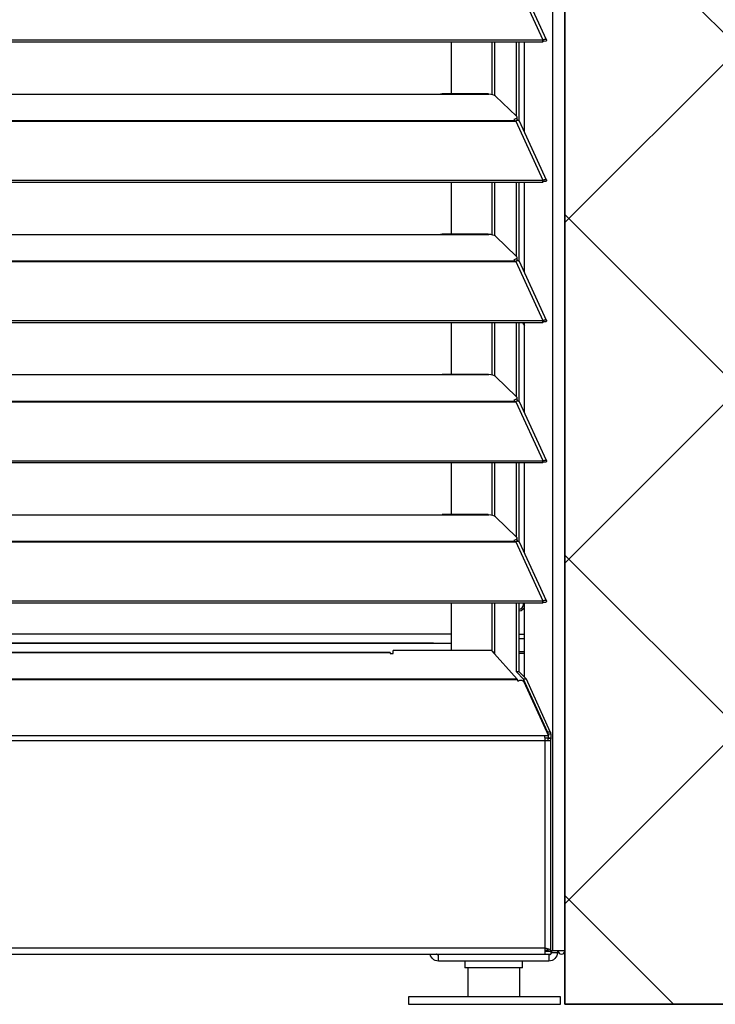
# Model space of a CAD drawing. Header units: millimetres. Extents: x 0 to 39025, y -31299 to 8400.
# Tile 362 of 373: x 16392 to 16622, y 6012 to 6337. Entities that reach past the tile are written whole.
import ezdxf

# ---------------------------------------------------------------- set-up
doc = ezdxf.new("R2010")
doc.units = ezdxf.units.MM
doc.layers.add('ODMIKI funkcionalni', color=253, linetype='Continuous')
doc.layers.add('ODMIKI varnostni', color=252, linetype='Continuous')

# ---------------------------------------------------------------- blocks, each defined once
blk = doc.blocks.new('*U55')
at = {"lineweight": 25}
for p, q in [((1118.1, 11.97), (1118.1, 2.5)), ((1135.1, 11.97), (1135.1, 2.5))]:
    blk.add_line(p, q, dxfattribs=at)
blk.add_lwpolyline([(1098.58, 0), (1148.6, 0), (1148.6, 2.5), (1098.58, 2.5)], close=True, dxfattribs=at)
for points in [[(1146.1, 17.6), (1146.1, 17.6), (1146.1, 1243.27), (1146.1, 1243.27)], [(1150, 17.6), (1150, 17.6), (1150, 1242.58), (1150, 1242.58)], [(1133.89, 337.34), (1133.89, 337.34), (1142.81, 317.92), (1142.81, 317.92)], [(1143.96, 317.94), (1143.96, 317.94), (1135.06, 337.33), (1135.06, 337.33)], [(184.7, 317.91), (184.7, 317.91), (1142.79, 317.91), (1142.79, 317.91)], [(184.7, 317.26), (184.7, 317.26), (1142.79, 317.26), (1142.79, 317.26)], [(1112.69, 300.12), (1112.69, 300.12), (1112.69, 317.26), (1112.69, 317.26)], [(1126.04, 317.26), (1126.04, 317.26), (1126.04, 299.88), (1126.04, 299.88)], [(1126.98, 299.54), (1126.98, 299.54), (1126.98, 317.26), (1126.98, 317.26)], [(1134.08, 292.81), (1134.08, 292.81), (1134.08, 317.26), (1134.08, 317.26)], [(1135.03, 291.09), (1135.03, 291.09), (1135.03, 317.26), (1135.03, 317.26)], [(1136.71, 287.49), (1136.71, 287.49), (1136.71, 317.26), (1136.71, 317.26)], [(1142.81, 317.92), (1142.81, 317.92), (1142.79, 317.91), (1142.79, 317.91)], [(1142.79, 317.26), (1142.79, 317.26), (1142.79, 317.91), (1142.79, 317.91)], [(1142.81, 317.26), (1142.81, 317.26), (1142.79, 317.26), (1142.79, 317.26)], [(1142.81, 317.26), (1142.81, 317.26), (1142.81, 317.92), (1142.81, 317.92)], [(1143.19, 317.57), (1143.19, 317.57), (1143.13, 317.55), (1143.13, 317.55)], [(1143.13, 317.55), (1143.13, 317.55), (1143.89, 317.54), (1143.89, 317.54)], [(840, 300.04), (840, 300.04), (1108, 300.04), (1108, 300.04)], [(1108, 300.04), (1108, 300.04), (1125, 300.04), (1125, 300.04)], [(1124.76, 300.12), (1124.76, 300.12), (1109.66, 300.12), (1109.66, 300.12)], [(1127.16, 299.41), (1127.16, 299.41), (1134.16, 292.73), (1134.16, 292.73)], [(1134.3, 291.68), (1134.3, 291.68), (1134.3, 292.44), (1134.3, 292.44)], [(184.7, 291.32), (184.7, 291.32), (1133.33, 291.32), (1133.33, 291.32)], [(184.7, 291.1), (184.7, 291.1), (1133.33, 291.1), (1133.33, 291.1)], [(1133.33, 291.76), (1133.33, 291.76), (1133.33, 291.32), (1133.33, 291.32)], [(1133.33, 291.1), (1133.33, 291.1), (1133.89, 291.1), (1133.89, 291.1)], [(1133.81, 291.1), (1133.81, 291.1), (1133.77, 291.15), (1133.77, 291.15)], [(1133.89, 291.11), (1133.89, 291.11), (1133.89, 291.1), (1133.89, 291.1)], [(1133.89, 291.1), (1133.89, 291.1), (1133.89, 291.11), (1133.89, 291.11)], [(1133.89, 291.1), (1133.89, 291.1), (1142.81, 271.68), (1142.81, 271.68)], [(1134.39, 291.28), (1134.39, 291.28), (1134.22, 291.45), (1134.22, 291.45)], [(1143.96, 271.7), (1143.96, 271.7), (1135.06, 291.09), (1135.06, 291.09)], [(184.7, 271.68), (184.7, 271.68), (1142.79, 271.68), (1142.79, 271.68)], [(184.7, 271.02), (184.7, 271.02), (1142.79, 271.02), (1142.79, 271.02)], [(1112.69, 253.88), (1112.69, 253.88), (1112.69, 271.02), (1112.69, 271.02)], [(1126.04, 271.02), (1126.04, 271.02), (1126.04, 253.65), (1126.04, 253.65)], [(1126.98, 253.3), (1126.98, 253.3), (1126.98, 271.02), (1126.98, 271.02)], [(1134.08, 246.57), (1134.08, 246.57), (1134.08, 271.02), (1134.08, 271.02)], [(1135.03, 244.85), (1135.03, 244.85), (1135.03, 271.02), (1135.03, 271.02)], [(1136.71, 241.25), (1136.71, 241.25), (1136.71, 271.02), (1136.71, 271.02)], [(1142.79, 271.02), (1142.79, 271.02), (1142.79, 271.68), (1142.79, 271.68)], [(1142.81, 271.68), (1142.81, 271.68), (1142.79, 271.68), (1142.79, 271.68)], [(1142.81, 271.03), (1142.81, 271.03), (1142.79, 271.02), (1142.79, 271.02)], [(1142.81, 271.03), (1142.81, 271.03), (1142.81, 271.68), (1142.81, 271.68)], [(1143.19, 271.33), (1143.19, 271.33), (1143.13, 271.31), (1143.13, 271.31)], [(1143.13, 271.31), (1143.13, 271.31), (1143.89, 271.31), (1143.89, 271.31)], [(840, 253.8), (840, 253.8), (1108, 253.8), (1108, 253.8)], [(1108, 253.8), (1108, 253.8), (1125, 253.8), (1125, 253.8)], [(1124.76, 253.88), (1124.76, 253.88), (1109.66, 253.88), (1109.66, 253.88)], [(1127.16, 253.18), (1127.16, 253.18), (1134.16, 246.5), (1134.16, 246.5)], [(184.7, 245.09), (184.7, 245.09), (1133.33, 245.09), (1133.33, 245.09)], [(184.7, 244.87), (184.7, 244.87), (1133.33, 244.87), (1133.33, 244.87)], [(1133.33, 245.53), (1133.33, 245.53), (1133.33, 245.09), (1133.33, 245.09)], [(1133.33, 244.87), (1133.33, 244.87), (1133.89, 244.87), (1133.89, 244.87)], [(1133.81, 244.87), (1133.81, 244.87), (1133.77, 244.92), (1133.77, 244.92)], [(1133.89, 244.87), (1133.89, 244.87), (1142.81, 225.44), (1142.81, 225.44)], [(1133.89, 244.87), (1133.89, 244.87), (1133.89, 244.87), (1133.89, 244.87)], [(1133.89, 244.87), (1133.89, 244.87), (1133.89, 244.87), (1133.89, 244.87)], [(1134.39, 245.04), (1134.39, 245.04), (1134.22, 245.22), (1134.22, 245.22)], [(1134.3, 245.45), (1134.3, 245.45), (1134.3, 246.21), (1134.3, 246.21)], [(1143.96, 225.46), (1143.96, 225.46), (1135.06, 244.86), (1135.06, 244.86)], [(184.7, 225.44), (184.7, 225.44), (1142.79, 225.44), (1142.79, 225.44)], [(184.7, 224.79), (184.7, 224.79), (1142.79, 224.79), (1142.79, 224.79)], [(1112.69, 207.64), (1112.69, 207.64), (1112.69, 224.79), (1112.69, 224.79)], [(1126.04, 224.79), (1126.04, 224.79), (1126.04, 207.41), (1126.04, 207.41)], [(1126.98, 207.06), (1126.98, 207.06), (1126.98, 224.79), (1126.98, 224.79)], [(1134.08, 200.34), (1134.08, 200.34), (1134.08, 224.79), (1134.08, 224.79)], [(1135.03, 198.61), (1135.03, 198.61), (1135.03, 224.79), (1135.03, 224.79)], [(1136.71, 195.02), (1136.71, 195.02), (1136.71, 224.79), (1136.71, 224.79)], [(1142.79, 224.79), (1142.79, 224.79), (1142.79, 225.44), (1142.79, 225.44)], [(1142.81, 225.44), (1142.81, 225.44), (1142.79, 225.44), (1142.79, 225.44)], [(1142.81, 224.79), (1142.81, 224.79), (1142.79, 224.79), (1142.79, 224.79)], [(1142.81, 224.79), (1142.81, 224.79), (1142.81, 225.44), (1142.81, 225.44)], [(1143.19, 225.1), (1143.19, 225.1), (1143.13, 225.07), (1143.13, 225.07)], [(1143.13, 225.07), (1143.13, 225.07), (1143.89, 225.07), (1143.89, 225.07)], [(840, 207.56), (840, 207.56), (1108, 207.56), (1108, 207.56)], [(1108, 207.56), (1108, 207.56), (1125, 207.56), (1125, 207.56)], [(1124.76, 207.64), (1124.76, 207.64), (1109.66, 207.64), (1109.66, 207.64)], [(1127.16, 206.95), (1127.16, 206.95), (1134.16, 200.26), (1134.16, 200.26)], [(184.7, 198.86), (184.7, 198.86), (1133.33, 198.86), (1133.33, 198.86)], [(184.7, 198.64), (184.7, 198.64), (1133.33, 198.64), (1133.33, 198.64)], [(1133.33, 199.29), (1133.33, 199.29), (1133.33, 198.86), (1133.33, 198.86)], [(1133.33, 198.64), (1133.33, 198.64), (1133.89, 198.64), (1133.89, 198.64)], [(1133.81, 198.64), (1133.81, 198.64), (1133.77, 198.68), (1133.77, 198.68)], [(1133.89, 198.64), (1133.89, 198.64), (1142.81, 179.21), (1142.81, 179.21)], [(1133.89, 198.64), (1133.89, 198.64), (1133.89, 198.64), (1133.89, 198.64)], [(1133.89, 198.64), (1133.89, 198.64), (1133.89, 198.64), (1133.89, 198.64)], [(1134.39, 198.81), (1134.39, 198.81), (1134.22, 198.98), (1134.22, 198.98)], [(1134.3, 199.21), (1134.3, 199.21), (1134.3, 199.98), (1134.3, 199.98)], [(1143.96, 179.23), (1143.96, 179.23), (1135.06, 198.62), (1135.06, 198.62)], [(184.7, 179.2), (184.7, 179.2), (1142.79, 179.2), (1142.79, 179.2)], [(184.7, 178.55), (184.7, 178.55), (1142.79, 178.55), (1142.79, 178.55)], [(1112.69, 161.41), (1112.69, 161.41), (1112.69, 178.55), (1112.69, 178.55)], [(1126.04, 178.55), (1126.04, 178.55), (1126.04, 161.18), (1126.04, 161.18)], [(1126.98, 160.83), (1126.98, 160.83), (1126.98, 178.55), (1126.98, 178.55)], [(1134.08, 154.11), (1134.08, 154.11), (1134.08, 178.55), (1134.08, 178.55)], [(1135.03, 152.38), (1135.03, 152.38), (1135.03, 178.55), (1135.03, 178.55)], [(1136.71, 148.78), (1136.71, 148.78), (1136.71, 178.55), (1136.71, 178.55)], [(1142.81, 179.21), (1142.81, 179.21), (1142.79, 179.2), (1142.79, 179.2)], [(1142.79, 178.55), (1142.79, 178.55), (1142.79, 179.2), (1142.79, 179.2)], [(1142.81, 178.55), (1142.81, 178.55), (1142.79, 178.55), (1142.79, 178.55)], [(1142.81, 178.55), (1142.81, 178.55), (1142.81, 179.21), (1142.81, 179.21)], [(1143.19, 178.86), (1143.19, 178.86), (1143.13, 178.84), (1143.13, 178.84)], [(1143.13, 178.84), (1143.13, 178.84), (1143.89, 178.84), (1143.89, 178.84)], [(840, 161.33), (840, 161.33), (1108, 161.33), (1108, 161.33)], [(1108, 161.33), (1108, 161.33), (1125, 161.33), (1125, 161.33)], [(1124.76, 161.41), (1124.76, 161.41), (1109.66, 161.41), (1109.66, 161.41)], [(1127.16, 160.71), (1127.16, 160.71), (1134.16, 154.03), (1134.16, 154.03)], [(184.7, 152.62), (184.7, 152.62), (1133.33, 152.62), (1133.33, 152.62)], [(1133.33, 153.05), (1133.33, 153.05), (1133.33, 152.62), (1133.33, 152.62)], [(1134.39, 152.58), (1134.39, 152.58), (1134.22, 152.75), (1134.22, 152.75)], [(1134.3, 152.97), (1134.3, 152.97), (1134.3, 153.74), (1134.3, 153.74)], [(184.7, 152.4), (184.7, 152.4), (1133.33, 152.4), (1133.33, 152.4)], [(1133.33, 152.4), (1133.33, 152.4), (1133.89, 152.4), (1133.89, 152.4)], [(1133.81, 152.4), (1133.81, 152.4), (1133.77, 152.44), (1133.77, 152.44)], [(1133.89, 152.41), (1133.89, 152.41), (1133.89, 152.4), (1133.89, 152.4)], [(1133.89, 152.4), (1133.89, 152.4), (1133.89, 152.41), (1133.89, 152.41)], [(1133.89, 152.4), (1133.89, 152.4), (1142.81, 132.97), (1142.81, 132.97)], [(1143.96, 133), (1143.96, 133), (1135.06, 152.38), (1135.06, 152.38)], [(184.7, 132.97), (184.7, 132.97), (1142.79, 132.97), (1142.79, 132.97)], [(184.7, 132.31), (184.7, 132.31), (1142.79, 132.31), (1142.79, 132.31)], [(1112.69, 116.66), (1112.69, 116.66), (1112.69, 132.31), (1112.69, 132.31)], [(1126.04, 132.31), (1126.04, 132.31), (1126.04, 116.49), (1126.04, 116.49)], [(1126.98, 116.15), (1126.98, 116.15), (1126.98, 132.31), (1126.98, 132.31)], [(1134.08, 109.58), (1134.08, 109.58), (1134.08, 132.31), (1134.08, 132.31)], [(1135.03, 109.58), (1135.03, 109.58), (1135.03, 132.31), (1135.03, 132.31)], [(1136.47, 131.92), (1136.47, 131.92), (1136.43, 132.31), (1136.43, 132.31)], [(1136.71, 107.86), (1136.71, 107.86), (1136.71, 132.31), (1136.71, 132.31)], [(1142.79, 132.31), (1142.79, 132.31), (1142.79, 132.97), (1142.79, 132.97)], [(1142.81, 132.97), (1142.81, 132.97), (1142.79, 132.97), (1142.79, 132.97)], [(1142.81, 132.32), (1142.81, 132.32), (1142.79, 132.31), (1142.79, 132.31)], [(1142.81, 132.32), (1142.81, 132.32), (1142.81, 132.97), (1142.81, 132.97)], [(1143.19, 132.63), (1143.19, 132.63), (1143.13, 132.61), (1143.13, 132.61)], [(1143.13, 132.61), (1143.13, 132.61), (1143.89, 132.61), (1143.89, 132.61)], [(836.5, 122.08), (836.5, 122.08), (1112.69, 122.08), (1112.69, 122.08)], [(1136.71, 121.88), (1136.71, 121.88), (1135.03, 121.88), (1135.03, 121.88)], [(1136.71, 120.47), (1136.71, 120.47), (1135.03, 120.47), (1135.03, 120.47)], [(1106.81, 119.09), (1106.81, 119.09), (836.5, 119.09), (836.5, 119.09)], [(836.5, 119.07), (836.5, 119.07), (1112.69, 119.07), (1112.69, 119.07)], [(1106.81, 119.09), (1106.81, 119.09), (1107.18, 119.07), (1107.18, 119.07)], [(1106.81, 119.07), (1106.81, 119.07), (1106.81, 119.09), (1106.81, 119.09)], [(1092.49, 116), (1092.49, 116), (277.11, 116), (277.11, 116)], [(1092.49, 115.9), (1092.49, 115.9), (277.11, 115.9), (277.11, 115.9)], [(1092.49, 115.9), (1092.49, 115.9), (1092.49, 115.59), (1092.49, 115.59)], [(1092.49, 115.59), (1092.49, 115.59), (1093.49, 115.59), (1093.49, 115.59)], [(1093.49, 115.59), (1093.49, 115.59), (1093.49, 116.66), (1093.49, 116.66)], [(1125.89, 116.66), (1125.89, 116.66), (1093.49, 116.66), (1093.49, 116.66)], [(1125.89, 116.66), (1125.89, 116.66), (1134.39, 107.2), (1134.39, 107.2)], [(1126.98, 115.63), (1126.98, 115.63), (1126.81, 115.63), (1126.81, 115.63)], [(1126.98, 115.44), (1126.98, 115.44), (1126.98, 116.15), (1126.98, 116.15)], [(1136.71, 116.23), (1136.71, 116.23), (1135.03, 116.23), (1135.03, 116.23)], [(1136.71, 115.63), (1136.71, 115.63), (1135.03, 115.63), (1135.03, 115.63)], [(1134.39, 107.2), (1134.39, 107.2), (184.7, 107.2), (184.7, 107.2)], [(1136.42, 107.2), (1136.42, 107.2), (1134.08, 109.58), (1134.08, 109.58)], [(1135.03, 109.58), (1135.03, 109.58), (1134.08, 109.58), (1134.08, 109.58)], [(1134.39, 107.2), (1134.39, 107.2), (1134.43, 106.93), (1134.43, 106.93)], [(1137.36, 107.2), (1137.36, 107.2), (1135.03, 109.58), (1135.03, 109.58)], [(1144.29, 89.83), (1144.29, 89.83), (1136.42, 107.2), (1136.42, 107.2)], [(1137.36, 107.2), (1137.36, 107.2), (1136.42, 107.2), (1136.42, 107.2)], [(1145.24, 89.83), (1145.24, 89.83), (1137.36, 107.2), (1137.36, 107.2)], [(1134.43, 106.93), (1134.43, 106.93), (184.7, 106.93), (184.7, 106.93)], [(1134.43, 106.93), (1134.43, 106.93), (1134.43, 106.64), (1134.43, 106.64)], [(1134.43, 106.64), (1134.43, 106.64), (1134.93, 106.64), (1134.93, 106.64)], [(1136.5, 106.32), (1136.5, 106.32), (1144.61, 88.54), (1144.61, 88.54)], [(1143.34, 88.54), (1143.34, 88.54), (192.51, 88.54), (192.51, 88.54)], [(1144.61, 88.54), (1144.61, 88.54), (1143.34, 88.54), (1143.34, 88.54)], [(1144.61, 87.72), (1144.61, 87.72), (1143.34, 87.72), (1143.34, 87.72)], [(1144.29, 89.83), (1144.29, 89.83), (1145.24, 89.83), (1145.24, 89.83)], [(1144.43, 89), (1144.43, 89), (1144.43, 88.94), (1144.43, 88.94)], [(1145.38, 89), (1145.38, 89), (1144.43, 89), (1144.43, 89)], [(1144.43, 87.72), (1144.43, 87.72), (1144.43, 87.17), (1144.43, 87.17)], [(1144.61, 87.72), (1144.61, 87.72), (1144.61, 88.54), (1144.61, 88.54)], [(1144.61, 87.82), (1144.61, 87.82), (1145.38, 87.82), (1145.38, 87.82)], [(1145.38, 89), (1145.38, 89), (1145.38, 87.82), (1145.38, 87.82)], [(1143.48, 86.9), (1143.48, 86.9), (192.51, 86.9), (192.51, 86.9)], [(1143.48, 86.9), (1143.48, 86.9), (1143.48, 18.56), (1143.48, 18.56)], [(1145.48, 17.65), (1145.48, 17.65), (1145.48, 87.61), (1145.48, 87.61)], [(192.51, 18.56), (192.51, 18.56), (1143.48, 18.56), (1143.48, 18.56)], [(192.51, 16.54), (192.51, 16.54), (1143.48, 16.54), (1143.48, 16.54)], [(1144.43, 17.65), (1144.43, 17.65), (1143.48, 17.65), (1143.48, 17.65)], [(1144.26, 17.6), (1144.26, 17.6), (1143.48, 17.6), (1143.48, 17.6)], [(1143.48, 17.55), (1143.48, 17.55), (1145.38, 17.55), (1145.38, 17.55)], [(1143.48, 16.54), (1143.48, 16.54), (1145.38, 16.54), (1145.38, 16.54)], [(1144.43, 17.94), (1144.43, 17.94), (1144.43, 17.65), (1144.43, 17.65)], [(1144.43, 17.65), (1144.43, 17.65), (1145.38, 17.65), (1145.38, 17.65)], [(1144.8, 17.6), (1144.8, 17.6), (1144.8, 17.55), (1144.8, 17.55)], [(1145.38, 17.55), (1145.38, 17.55), (1145.38, 16.54), (1145.38, 16.54)], [(1145.48, 16.63), (1145.48, 16.63), (1145.38, 16.61), (1145.38, 16.61)], [(1146.1, 17.6), (1146.1, 17.6), (1145.55, 17.6), (1145.55, 17.6)], [(1145.6, 17.6), (1145.6, 17.6), (1145.6, 17.05), (1145.6, 17.05)], [(1145.6, 17.05), (1145.6, 17.05), (1147.6, 17.05), (1147.6, 17.05)], [(1147.6, 17.6), (1147.6, 17.6), (1147.6, 17.05), (1147.6, 17.05)], [(1144.8, 14.23), (1144.8, 14.23), (1108.4, 14.23), (1108.4, 14.23)], [(1117.1, 14.23), (1117.1, 14.23), (1117.1, 11.97), (1117.1, 11.97)], [(1136.1, 11.97), (1136.1, 11.97), (1136.1, 14.23), (1136.1, 14.23)]]:
    blk.add_open_spline(points, degree=3, dxfattribs=at)
for points, knots in [([(1142.81, 317.92), (1142.81, 317.92), (1143.3, 318.12), (1143.3, 318.12), (1143.3, 318.12), (1143.71, 318.12), (1143.71, 318.12), (1143.71, 318.12), (1143.95, 317.96), (1143.95, 317.96), (1143.95, 317.96), (1143.97, 317.69), (1143.97, 317.69), (1143.97, 317.69), (1143.89, 317.54), (1143.89, 317.54)], [0, 0, 0, 0, 1, 1, 1, 2, 2, 2, 3, 3, 3, 4, 4, 4, 5, 5, 5, 5]), ([(1142.81, 317.26), (1142.81, 317.26), (1143.06, 317.51), (1143.06, 317.51), (1143.06, 317.51), (1143.22, 317.6), (1143.22, 317.6), (1143.22, 317.6), (1143.21, 317.59), (1143.21, 317.59)], [0, 0, 0, 0, 1, 1, 1, 2, 2, 2, 3, 3, 3, 3]), ([(1108, 300.04), (1108, 300.04), (1109.12, 300.09), (1109.12, 300.09), (1109.12, 300.09), (1109.66, 300.1), (1109.66, 300.1)], [0, 0, 0, 0, 1, 1, 1, 2, 2, 2, 2]), ([(1124.76, 300.09), (1124.76, 300.09), (1124.88, 300.1), (1124.88, 300.1), (1124.88, 300.1), (1124.96, 300.06), (1124.96, 300.06), (1124.96, 300.06), (1125, 300.04), (1125, 300.04)], [0, 0, 0, 0, 1, 1, 1, 2, 2, 2, 3, 3, 3, 3]), ([(1127.16, 299.41), (1127.16, 299.41), (1126.84, 299.63), (1126.84, 299.63), (1126.84, 299.63), (1126.34, 299.82), (1126.34, 299.82), (1126.34, 299.82), (1125.71, 299.95), (1125.71, 299.95), (1125.71, 299.95), (1125, 300.04), (1125, 300.04)], [0, 0, 0, 0, 1, 1, 1, 2, 2, 2, 3, 3, 3, 4, 4, 4, 4]), ([(1133.33, 291.76), (1133.33, 291.76), (1133.63, 291.86), (1133.63, 291.86), (1133.63, 291.86), (1133.88, 291.96), (1133.88, 291.96), (1133.88, 291.96), (1134.07, 292.08), (1134.07, 292.08), (1134.07, 292.08), (1134.21, 292.21), (1134.21, 292.21), (1134.21, 292.21), (1134.29, 292.34), (1134.29, 292.34), (1134.29, 292.34), (1134.3, 292.47), (1134.3, 292.47), (1134.3, 292.47), (1134.26, 292.61), (1134.26, 292.61), (1134.26, 292.61), (1134.16, 292.73), (1134.16, 292.73)], [0, 0, 0, 0, 1, 1, 1, 2, 2, 2, 3, 3, 3, 4, 4, 4, 5, 5, 5, 6, 6, 6, 7, 7, 7, 8, 8, 8, 8]), ([(1133.33, 291.32), (1133.33, 291.32), (1133.33, 291.31), (1133.33, 291.31), (1133.33, 291.31), (1133.33, 291.29), (1133.33, 291.29), (1133.33, 291.29), (1133.33, 291.26), (1133.33, 291.26), (1133.33, 291.26), (1133.33, 291.23), (1133.33, 291.23), (1133.33, 291.23), (1133.33, 291.2), (1133.33, 291.2), (1133.33, 291.2), (1133.33, 291.17), (1133.33, 291.17), (1133.33, 291.17), (1133.33, 291.14), (1133.33, 291.14), (1133.33, 291.14), (1133.33, 291.1), (1133.33, 291.1)], [0, 0, 0, 0, 1, 1, 1, 2, 2, 2, 3, 3, 3, 4, 4, 4, 5, 5, 5, 6, 6, 6, 7, 7, 7, 8, 8, 8, 8]), ([(1134.3, 291.68), (1134.3, 291.68), (1134.29, 291.57), (1134.29, 291.57), (1134.29, 291.57), (1134.21, 291.44), (1134.21, 291.44), (1134.21, 291.44), (1134.07, 291.32), (1134.07, 291.32), (1134.07, 291.32), (1133.88, 291.2), (1133.88, 291.2), (1133.88, 291.2), (1133.67, 291.1), (1133.67, 291.1)], [0, 0, 0, 0, 1, 1, 1, 2, 2, 2, 3, 3, 3, 4, 4, 4, 5, 5, 5, 5]), ([(1135.04, 291.08), (1135.04, 291.08), (1134.95, 291.22), (1134.95, 291.22), (1134.95, 291.22), (1134.62, 291.32), (1134.62, 291.32), (1134.62, 291.32), (1134.17, 291.24), (1134.17, 291.24), (1134.17, 291.24), (1133.89, 291.11), (1133.89, 291.11)], [0, 0, 0, 0, 1, 1, 1, 2, 2, 2, 3, 3, 3, 4, 4, 4, 4]), ([(1142.81, 271.68), (1142.81, 271.68), (1143.3, 271.88), (1143.3, 271.88), (1143.3, 271.88), (1143.71, 271.89), (1143.71, 271.89), (1143.71, 271.89), (1143.95, 271.73), (1143.95, 271.73), (1143.95, 271.73), (1143.97, 271.45), (1143.97, 271.45), (1143.97, 271.45), (1143.89, 271.31), (1143.89, 271.31)], [0, 0, 0, 0, 1, 1, 1, 2, 2, 2, 3, 3, 3, 4, 4, 4, 5, 5, 5, 5]), ([(1142.81, 271.03), (1142.81, 271.03), (1143.06, 271.28), (1143.06, 271.28), (1143.06, 271.28), (1143.22, 271.37), (1143.22, 271.37), (1143.22, 271.37), (1143.21, 271.35), (1143.21, 271.35)], [0, 0, 0, 0, 1, 1, 1, 2, 2, 2, 3, 3, 3, 3]), ([(1108, 253.8), (1108, 253.8), (1109.12, 253.85), (1109.12, 253.85), (1109.12, 253.85), (1109.66, 253.86), (1109.66, 253.86)], [0, 0, 0, 0, 1, 1, 1, 2, 2, 2, 2]), ([(1124.76, 253.86), (1124.76, 253.86), (1124.88, 253.86), (1124.88, 253.86), (1124.88, 253.86), (1124.96, 253.82), (1124.96, 253.82), (1124.96, 253.82), (1125, 253.8), (1125, 253.8)], [0, 0, 0, 0, 1, 1, 1, 2, 2, 2, 3, 3, 3, 3]), ([(1127.16, 253.18), (1127.16, 253.18), (1126.84, 253.4), (1126.84, 253.4), (1126.84, 253.4), (1126.34, 253.58), (1126.34, 253.58), (1126.34, 253.58), (1125.71, 253.72), (1125.71, 253.72), (1125.71, 253.72), (1125, 253.8), (1125, 253.8)], [0, 0, 0, 0, 1, 1, 1, 2, 2, 2, 3, 3, 3, 4, 4, 4, 4]), ([(1133.33, 245.53), (1133.33, 245.53), (1133.63, 245.62), (1133.63, 245.62), (1133.63, 245.62), (1133.88, 245.73), (1133.88, 245.73), (1133.88, 245.73), (1134.07, 245.84), (1134.07, 245.84), (1134.07, 245.84), (1134.21, 245.97), (1134.21, 245.97), (1134.21, 245.97), (1134.29, 246.11), (1134.29, 246.11), (1134.29, 246.11), (1134.3, 246.23), (1134.3, 246.23), (1134.3, 246.23), (1134.26, 246.37), (1134.26, 246.37), (1134.26, 246.37), (1134.16, 246.5), (1134.16, 246.5)], [0, 0, 0, 0, 1, 1, 1, 2, 2, 2, 3, 3, 3, 4, 4, 4, 5, 5, 5, 6, 6, 6, 7, 7, 7, 8, 8, 8, 8]), ([(1133.33, 245.09), (1133.33, 245.09), (1133.33, 245.07), (1133.33, 245.07), (1133.33, 245.07), (1133.33, 245.05), (1133.33, 245.05), (1133.33, 245.05), (1133.33, 245.02), (1133.33, 245.02), (1133.33, 245.02), (1133.33, 245), (1133.33, 245), (1133.33, 245), (1133.33, 244.97), (1133.33, 244.97), (1133.33, 244.97), (1133.33, 244.94), (1133.33, 244.94), (1133.33, 244.94), (1133.33, 244.91), (1133.33, 244.91), (1133.33, 244.91), (1133.33, 244.87), (1133.33, 244.87)], [0, 0, 0, 0, 1, 1, 1, 2, 2, 2, 3, 3, 3, 4, 4, 4, 5, 5, 5, 6, 6, 6, 7, 7, 7, 8, 8, 8, 8]), ([(1134.3, 245.45), (1134.3, 245.45), (1134.29, 245.34), (1134.29, 245.34), (1134.29, 245.34), (1134.21, 245.21), (1134.21, 245.21), (1134.21, 245.21), (1134.07, 245.09), (1134.07, 245.09), (1134.07, 245.09), (1133.88, 244.97), (1133.88, 244.97), (1133.88, 244.97), (1133.67, 244.87), (1133.67, 244.87)], [0, 0, 0, 0, 1, 1, 1, 2, 2, 2, 3, 3, 3, 4, 4, 4, 5, 5, 5, 5]), ([(1135.04, 244.84), (1135.04, 244.84), (1134.95, 244.99), (1134.95, 244.99), (1134.95, 244.99), (1134.62, 245.09), (1134.62, 245.09), (1134.62, 245.09), (1134.17, 245), (1134.17, 245), (1134.17, 245), (1133.89, 244.87), (1133.89, 244.87)], [0, 0, 0, 0, 1, 1, 1, 2, 2, 2, 3, 3, 3, 4, 4, 4, 4]), ([(1136.09, 224.79), (1136.09, 224.79), (1136.19, 224.56), (1136.19, 224.56), (1136.19, 224.56), (1136.71, 223.66), (1136.71, 223.66)], [0, 0, 0, 0, 1, 1, 1, 2, 2, 2, 2]), ([(1142.81, 225.44), (1142.81, 225.44), (1143.3, 225.65), (1143.3, 225.65), (1143.3, 225.65), (1143.71, 225.65), (1143.71, 225.65), (1143.71, 225.65), (1143.95, 225.49), (1143.95, 225.49), (1143.95, 225.49), (1143.97, 225.22), (1143.97, 225.22), (1143.97, 225.22), (1143.89, 225.07), (1143.89, 225.07)], [0, 0, 0, 0, 1, 1, 1, 2, 2, 2, 3, 3, 3, 4, 4, 4, 5, 5, 5, 5]), ([(1142.81, 224.79), (1142.81, 224.79), (1143.06, 225.04), (1143.06, 225.04), (1143.06, 225.04), (1143.22, 225.13), (1143.22, 225.13), (1143.22, 225.13), (1143.21, 225.12), (1143.21, 225.12)], [0, 0, 0, 0, 1, 1, 1, 2, 2, 2, 3, 3, 3, 3]), ([(1108, 207.56), (1108, 207.56), (1109.12, 207.62), (1109.12, 207.62), (1109.12, 207.62), (1109.66, 207.62), (1109.66, 207.62)], [0, 0, 0, 0, 1, 1, 1, 2, 2, 2, 2]), ([(1124.76, 207.62), (1124.76, 207.62), (1124.88, 207.63), (1124.88, 207.63), (1124.88, 207.63), (1124.96, 207.59), (1124.96, 207.59), (1124.96, 207.59), (1125, 207.56), (1125, 207.56)], [0, 0, 0, 0, 1, 1, 1, 2, 2, 2, 3, 3, 3, 3]), ([(1127.16, 206.95), (1127.16, 206.95), (1126.84, 207.16), (1126.84, 207.16), (1126.84, 207.16), (1126.34, 207.34), (1126.34, 207.34), (1126.34, 207.34), (1125.71, 207.49), (1125.71, 207.49), (1125.71, 207.49), (1125, 207.56), (1125, 207.56)], [0, 0, 0, 0, 1, 1, 1, 2, 2, 2, 3, 3, 3, 4, 4, 4, 4]), ([(1133.33, 199.29), (1133.33, 199.29), (1133.63, 199.39), (1133.63, 199.39), (1133.63, 199.39), (1133.88, 199.49), (1133.88, 199.49), (1133.88, 199.49), (1134.07, 199.61), (1134.07, 199.61), (1134.07, 199.61), (1134.21, 199.73), (1134.21, 199.73), (1134.21, 199.73), (1134.29, 199.87), (1134.29, 199.87), (1134.29, 199.87), (1134.3, 200), (1134.3, 200), (1134.3, 200), (1134.26, 200.13), (1134.26, 200.13), (1134.26, 200.13), (1134.16, 200.26), (1134.16, 200.26)], [0, 0, 0, 0, 1, 1, 1, 2, 2, 2, 3, 3, 3, 4, 4, 4, 5, 5, 5, 6, 6, 6, 7, 7, 7, 8, 8, 8, 8]), ([(1133.33, 198.86), (1133.33, 198.86), (1133.33, 198.83), (1133.33, 198.83), (1133.33, 198.83), (1133.33, 198.81), (1133.33, 198.81), (1133.33, 198.81), (1133.33, 198.79), (1133.33, 198.79), (1133.33, 198.79), (1133.33, 198.76), (1133.33, 198.76), (1133.33, 198.76), (1133.33, 198.73), (1133.33, 198.73), (1133.33, 198.73), (1133.33, 198.71), (1133.33, 198.71), (1133.33, 198.71), (1133.33, 198.67), (1133.33, 198.67), (1133.33, 198.67), (1133.33, 198.64), (1133.33, 198.64)], [0, 0, 0, 0, 1, 1, 1, 2, 2, 2, 3, 3, 3, 4, 4, 4, 5, 5, 5, 6, 6, 6, 7, 7, 7, 8, 8, 8, 8]), ([(1134.3, 199.21), (1134.3, 199.21), (1134.29, 199.1), (1134.29, 199.1), (1134.29, 199.1), (1134.21, 198.98), (1134.21, 198.98), (1134.21, 198.98), (1134.07, 198.85), (1134.07, 198.85), (1134.07, 198.85), (1133.88, 198.73), (1133.88, 198.73), (1133.88, 198.73), (1133.67, 198.64), (1133.67, 198.64)], [0, 0, 0, 0, 1, 1, 1, 2, 2, 2, 3, 3, 3, 4, 4, 4, 5, 5, 5, 5]), ([(1135.04, 198.61), (1135.04, 198.61), (1134.95, 198.75), (1134.95, 198.75), (1134.95, 198.75), (1134.62, 198.85), (1134.62, 198.85), (1134.62, 198.85), (1134.17, 198.77), (1134.17, 198.77), (1134.17, 198.77), (1133.89, 198.64), (1133.89, 198.64)], [0, 0, 0, 0, 1, 1, 1, 2, 2, 2, 3, 3, 3, 4, 4, 4, 4]), ([(1142.81, 179.21), (1142.81, 179.21), (1143.3, 179.42), (1143.3, 179.42), (1143.3, 179.42), (1143.71, 179.42), (1143.71, 179.42), (1143.71, 179.42), (1143.95, 179.25), (1143.95, 179.25), (1143.95, 179.25), (1143.97, 178.98), (1143.97, 178.98), (1143.97, 178.98), (1143.89, 178.84), (1143.89, 178.84)], [0, 0, 0, 0, 1, 1, 1, 2, 2, 2, 3, 3, 3, 4, 4, 4, 5, 5, 5, 5]), ([(1142.81, 178.55), (1142.81, 178.55), (1143.06, 178.81), (1143.06, 178.81), (1143.06, 178.81), (1143.22, 178.89), (1143.22, 178.89), (1143.22, 178.89), (1143.21, 178.89), (1143.21, 178.89)], [0, 0, 0, 0, 1, 1, 1, 2, 2, 2, 3, 3, 3, 3]), ([(1108, 161.33), (1108, 161.33), (1109.12, 161.38), (1109.12, 161.38), (1109.12, 161.38), (1109.66, 161.38), (1109.66, 161.38)], [0, 0, 0, 0, 1, 1, 1, 2, 2, 2, 2]), ([(1124.76, 161.38), (1124.76, 161.38), (1124.88, 161.39), (1124.88, 161.39), (1124.88, 161.39), (1124.96, 161.35), (1124.96, 161.35), (1124.96, 161.35), (1125, 161.33), (1125, 161.33)], [0, 0, 0, 0, 1, 1, 1, 2, 2, 2, 3, 3, 3, 3]), ([(1127.16, 160.71), (1127.16, 160.71), (1126.84, 160.93), (1126.84, 160.93), (1126.84, 160.93), (1126.34, 161.11), (1126.34, 161.11), (1126.34, 161.11), (1125.71, 161.25), (1125.71, 161.25), (1125.71, 161.25), (1125, 161.33), (1125, 161.33)], [0, 0, 0, 0, 1, 1, 1, 2, 2, 2, 3, 3, 3, 4, 4, 4, 4]), ([(1133.33, 153.05), (1133.33, 153.05), (1133.63, 153.15), (1133.63, 153.15), (1133.63, 153.15), (1133.88, 153.26), (1133.88, 153.26), (1133.88, 153.26), (1134.07, 153.38), (1134.07, 153.38), (1134.07, 153.38), (1134.21, 153.5), (1134.21, 153.5), (1134.21, 153.5), (1134.29, 153.63), (1134.29, 153.63), (1134.29, 153.63), (1134.3, 153.77), (1134.3, 153.77), (1134.3, 153.77), (1134.26, 153.9), (1134.26, 153.9), (1134.26, 153.9), (1134.16, 154.03), (1134.16, 154.03)], [0, 0, 0, 0, 1, 1, 1, 2, 2, 2, 3, 3, 3, 4, 4, 4, 5, 5, 5, 6, 6, 6, 7, 7, 7, 8, 8, 8, 8]), ([(1133.33, 152.62), (1133.33, 152.62), (1133.33, 152.6), (1133.33, 152.6), (1133.33, 152.6), (1133.33, 152.58), (1133.33, 152.58), (1133.33, 152.58), (1133.33, 152.55), (1133.33, 152.55), (1133.33, 152.55), (1133.33, 152.53), (1133.33, 152.53), (1133.33, 152.53), (1133.33, 152.5), (1133.33, 152.5), (1133.33, 152.5), (1133.33, 152.47), (1133.33, 152.47), (1133.33, 152.47), (1133.33, 152.43), (1133.33, 152.43), (1133.33, 152.43), (1133.33, 152.4), (1133.33, 152.4)], [0, 0, 0, 0, 1, 1, 1, 2, 2, 2, 3, 3, 3, 4, 4, 4, 5, 5, 5, 6, 6, 6, 7, 7, 7, 8, 8, 8, 8]), ([(1134.3, 152.97), (1134.3, 152.97), (1134.29, 152.87), (1134.29, 152.87), (1134.29, 152.87), (1134.21, 152.74), (1134.21, 152.74), (1134.21, 152.74), (1134.07, 152.61), (1134.07, 152.61), (1134.07, 152.61), (1133.88, 152.5), (1133.88, 152.5), (1133.88, 152.5), (1133.67, 152.4), (1133.67, 152.4)], [0, 0, 0, 0, 1, 1, 1, 2, 2, 2, 3, 3, 3, 4, 4, 4, 5, 5, 5, 5]), ([(1135.04, 152.37), (1135.04, 152.37), (1134.95, 152.52), (1134.95, 152.52), (1134.95, 152.52), (1134.62, 152.61), (1134.62, 152.61), (1134.62, 152.61), (1134.17, 152.53), (1134.17, 152.53), (1134.17, 152.53), (1133.89, 152.41), (1133.89, 152.41)], [0, 0, 0, 0, 1, 1, 1, 2, 2, 2, 3, 3, 3, 4, 4, 4, 4]), ([(1142.81, 132.97), (1142.81, 132.97), (1143.3, 133.18), (1143.3, 133.18), (1143.3, 133.18), (1143.71, 133.19), (1143.71, 133.19), (1143.71, 133.19), (1143.95, 133.02), (1143.95, 133.02), (1143.95, 133.02), (1143.97, 132.75), (1143.97, 132.75), (1143.97, 132.75), (1143.89, 132.61), (1143.89, 132.61)], [0, 0, 0, 0, 1, 1, 1, 2, 2, 2, 3, 3, 3, 4, 4, 4, 5, 5, 5, 5]), ([(1135.03, 130.24), (1135.03, 130.24), (1135.42, 130.35), (1135.42, 130.35), (1135.42, 130.35), (1135.97, 130.72), (1135.97, 130.72), (1135.97, 130.72), (1136.34, 131.27), (1136.34, 131.27), (1136.34, 131.27), (1136.47, 131.92), (1136.47, 131.92)], [0, 0, 0, 0, 1, 1, 1, 2, 2, 2, 3, 3, 3, 4, 4, 4, 4]), ([(1135.03, 129.68), (1135.03, 129.68), (1135.63, 129.84), (1135.63, 129.84), (1135.63, 129.84), (1136.36, 130.33), (1136.36, 130.33), (1136.36, 130.33), (1136.71, 130.79), (1136.71, 130.79)], [0, 0, 0, 0, 1, 1, 1, 2, 2, 2, 3, 3, 3, 3]), ([(1142.81, 132.32), (1142.81, 132.32), (1143.06, 132.58), (1143.06, 132.58), (1143.06, 132.58), (1143.22, 132.66), (1143.22, 132.66), (1143.22, 132.66), (1143.21, 132.65), (1143.21, 132.65)], [0, 0, 0, 0, 1, 1, 1, 2, 2, 2, 3, 3, 3, 3]), ([(1092.49, 116), (1092.49, 116), (1092.49, 116), (1092.49, 116), (1092.49, 116), (1092.49, 115.9), (1092.49, 115.9)], [0, 0, 0, 0, 1, 1, 1, 2, 2, 2, 2]), ([(1126.34, 116.15), (1126.34, 116.15), (1126.34, 116.15), (1126.34, 116.15), (1126.34, 116.15), (1126.49, 116.15), (1126.49, 116.15), (1126.49, 116.15), (1126.62, 116.15), (1126.62, 116.15), (1126.62, 116.15), (1126.74, 116.15), (1126.74, 116.15), (1126.74, 116.15), (1126.84, 116.15), (1126.84, 116.15), (1126.84, 116.15), (1126.93, 116.15), (1126.93, 116.15), (1126.93, 116.15), (1126.98, 116.15), (1126.98, 116.15)], [0, 0, 0, 0, 1, 1, 1, 2, 2, 2, 3, 3, 3, 4, 4, 4, 5, 5, 5, 6, 6, 6, 7, 7, 7, 7]), ([(1136.5, 106.32), (1136.5, 106.32), (1136.41, 106.46), (1136.41, 106.46), (1136.41, 106.46), (1136.27, 106.57), (1136.27, 106.57), (1136.27, 106.57), (1136.08, 106.66), (1136.08, 106.66), (1136.08, 106.66), (1135.86, 106.73), (1135.86, 106.73), (1135.86, 106.73), (1135.62, 106.76), (1135.62, 106.76), (1135.62, 106.76), (1135.37, 106.75), (1135.37, 106.75), (1135.37, 106.75), (1135.14, 106.71), (1135.14, 106.71), (1135.14, 106.71), (1134.93, 106.64), (1134.93, 106.64)], [0, 0, 0, 0, 1, 1, 1, 2, 2, 2, 3, 3, 3, 4, 4, 4, 5, 5, 5, 6, 6, 6, 7, 7, 7, 8, 8, 8, 8]), ([(1143.34, 88.54), (1143.34, 88.54), (1143.37, 88.22), (1143.37, 88.22), (1143.37, 88.22), (1143.41, 87.82), (1143.41, 87.82), (1143.41, 87.82), (1143.45, 87.37), (1143.45, 87.37), (1143.45, 87.37), (1143.48, 86.9), (1143.48, 86.9)], [0, 0, 0, 0, 1, 1, 1, 2, 2, 2, 3, 3, 3, 4, 4, 4, 4]), ([(1144.43, 89), (1144.43, 89), (1144.43, 89.12), (1144.43, 89.12), (1144.43, 89.12), (1144.42, 89.24), (1144.42, 89.24), (1144.42, 89.24), (1144.41, 89.36), (1144.41, 89.36), (1144.41, 89.36), (1144.39, 89.47), (1144.39, 89.47), (1144.39, 89.47), (1144.38, 89.57), (1144.38, 89.57), (1144.38, 89.57), (1144.35, 89.67), (1144.35, 89.67), (1144.35, 89.67), (1144.32, 89.76), (1144.32, 89.76), (1144.32, 89.76), (1144.29, 89.83), (1144.29, 89.83)], [0, 0, 0, 0, 1, 1, 1, 2, 2, 2, 3, 3, 3, 4, 4, 4, 5, 5, 5, 6, 6, 6, 7, 7, 7, 8, 8, 8, 8]), ([(1144.47, 87.72), (1144.47, 87.72), (1144.48, 87.68), (1144.48, 87.68), (1144.48, 87.68), (1144.48, 87.61), (1144.48, 87.61)], [0, 0, 0, 0, 1, 1, 1, 2, 2, 2, 2]), ([(1145.24, 89.83), (1145.24, 89.83), (1145.27, 89.76), (1145.27, 89.76), (1145.27, 89.76), (1145.3, 89.67), (1145.3, 89.67), (1145.3, 89.67), (1145.32, 89.57), (1145.32, 89.57), (1145.32, 89.57), (1145.34, 89.47), (1145.34, 89.47), (1145.34, 89.47), (1145.36, 89.36), (1145.36, 89.36), (1145.36, 89.36), (1145.37, 89.24), (1145.37, 89.24), (1145.37, 89.24), (1145.38, 89.12), (1145.38, 89.12), (1145.38, 89.12), (1145.38, 89), (1145.38, 89)], [0, 0, 0, 0, 1, 1, 1, 2, 2, 2, 3, 3, 3, 4, 4, 4, 5, 5, 5, 6, 6, 6, 7, 7, 7, 8, 8, 8, 8]), ([(1145.38, 87.82), (1145.38, 87.82), (1145.43, 87.75), (1145.43, 87.75), (1145.43, 87.75), (1145.47, 87.68), (1145.47, 87.68), (1145.47, 87.68), (1145.48, 87.61), (1145.48, 87.61)], [0, 0, 0, 0, 1, 1, 1, 2, 2, 2, 3, 3, 3, 3]), ([(1145.21, 86.9), (1145.21, 86.9), (1145.07, 86.9), (1145.07, 86.9), (1145.07, 86.9), (1144.89, 86.9), (1144.89, 86.9), (1144.89, 86.9), (1144.69, 86.9), (1144.69, 86.9), (1144.69, 86.9), (1144.48, 86.9), (1144.48, 86.9), (1144.48, 86.9), (1144.24, 86.9), (1144.24, 86.9), (1144.24, 86.9), (1144, 86.9), (1144, 86.9), (1144, 86.9), (1143.74, 86.9), (1143.74, 86.9), (1143.74, 86.9), (1143.48, 86.9), (1143.48, 86.9)], [0, 0, 0, 0, 1, 1, 1, 2, 2, 2, 3, 3, 3, 4, 4, 4, 5, 5, 5, 6, 6, 6, 7, 7, 7, 8, 8, 8, 8]), ([(1144.48, 87.61), (1144.48, 87.61), (1144.46, 87.36), (1144.46, 87.36), (1144.46, 87.36), (1144.42, 87.13), (1144.42, 87.13), (1144.42, 87.13), (1144.34, 86.9), (1144.34, 86.9)], [0, 0, 0, 0, 1, 1, 1, 2, 2, 2, 3, 3, 3, 3]), ([(1145.48, 87.61), (1145.48, 87.61), (1145.1, 87.61), (1145.1, 87.61), (1145.1, 87.61), (1144.79, 87.61), (1144.79, 87.61), (1144.79, 87.61), (1144.48, 87.61), (1144.48, 87.61)], [0, 0, 0, 0, 1, 1, 1, 2, 2, 2, 3, 3, 3, 3]), ([(1145.48, 87.61), (1145.48, 87.61), (1145.45, 87.36), (1145.45, 87.36), (1145.45, 87.36), (1145.36, 87.13), (1145.36, 87.13), (1145.36, 87.13), (1145.21, 86.9), (1145.21, 86.9)], [0, 0, 0, 0, 1, 1, 1, 2, 2, 2, 3, 3, 3, 3]), ([(1108.4, 14.23), (1108.4, 14.23), (1107.86, 14.29), (1107.86, 14.29), (1107.86, 14.29), (1107.33, 14.44), (1107.33, 14.44), (1107.33, 14.44), (1106.85, 14.71), (1106.85, 14.71), (1106.85, 14.71), (1106.42, 15.05), (1106.42, 15.05), (1106.42, 15.05), (1106.07, 15.49), (1106.07, 15.49), (1106.07, 15.49), (1105.81, 15.97), (1105.81, 15.97), (1105.81, 15.97), (1105.66, 16.5), (1105.66, 16.5), (1105.66, 16.5), (1105.65, 16.54), (1105.65, 16.54)], [0, 0, 0, 0, 1, 1, 1, 2, 2, 2, 3, 3, 3, 4, 4, 4, 5, 5, 5, 6, 6, 6, 7, 7, 7, 8, 8, 8, 8]), ([(1108.4, 16.25), (1108.4, 16.25), (1108.25, 16.26), (1108.25, 16.26), (1108.25, 16.26), (1108.1, 16.3), (1108.1, 16.3), (1108.1, 16.3), (1107.96, 16.38), (1107.96, 16.38), (1107.96, 16.38), (1107.84, 16.48), (1107.84, 16.48), (1107.84, 16.48), (1107.78, 16.54), (1107.78, 16.54)], [0, 0, 0, 0, 1, 1, 1, 2, 2, 2, 3, 3, 3, 4, 4, 4, 5, 5, 5, 5]), ([(1108.4, 14.23), (1108.4, 14.23), (1108.4, 14.29), (1108.4, 14.29), (1108.4, 14.29), (1108.4, 14.44), (1108.4, 14.44), (1108.4, 14.44), (1108.4, 14.71), (1108.4, 14.71), (1108.4, 14.71), (1108.4, 15.05), (1108.4, 15.05), (1108.4, 15.05), (1108.4, 15.49), (1108.4, 15.49), (1108.4, 15.49), (1108.4, 15.97), (1108.4, 15.97), (1108.4, 15.97), (1108.4, 16.5), (1108.4, 16.5), (1108.4, 16.5), (1108.4, 16.54), (1108.4, 16.54)], [0, 0, 0, 0, 1, 1, 1, 2, 2, 2, 3, 3, 3, 4, 4, 4, 5, 5, 5, 6, 6, 6, 7, 7, 7, 8, 8, 8, 8]), ([(1143.48, 18.56), (1143.48, 18.56), (1143.48, 18.16), (1143.48, 18.16), (1143.48, 18.16), (1143.48, 17.78), (1143.48, 17.78), (1143.48, 17.78), (1143.48, 17.44), (1143.48, 17.44), (1143.48, 17.44), (1143.48, 17.13), (1143.48, 17.13), (1143.48, 17.13), (1143.48, 16.88), (1143.48, 16.88), (1143.48, 16.88), (1143.48, 16.7), (1143.48, 16.7), (1143.48, 16.7), (1143.48, 16.59), (1143.48, 16.59), (1143.48, 16.59), (1143.48, 16.54), (1143.48, 16.54)], [0, 0, 0, 0, 1, 1, 1, 2, 2, 2, 3, 3, 3, 4, 4, 4, 5, 5, 5, 6, 6, 6, 7, 7, 7, 8, 8, 8, 8]), ([(1145.38, 17.65), (1145.38, 17.65), (1145.47, 17.76), (1145.47, 17.76), (1145.47, 17.76), (1145.46, 17.88), (1145.46, 17.88), (1145.46, 17.88), (1145.33, 17.99), (1145.33, 17.99), (1145.33, 17.99), (1145.1, 18.1), (1145.1, 18.1), (1145.1, 18.1), (1144.78, 18.22), (1144.78, 18.22), (1144.78, 18.22), (1144.38, 18.33), (1144.38, 18.33), (1144.38, 18.33), (1143.95, 18.44), (1143.95, 18.44), (1143.95, 18.44), (1143.48, 18.56), (1143.48, 18.56)], [0, 0, 0, 0, 1, 1, 1, 2, 2, 2, 3, 3, 3, 4, 4, 4, 5, 5, 5, 6, 6, 6, 7, 7, 7, 8, 8, 8, 8]), ([(1144.43, 17.65), (1144.43, 17.65), (1144.48, 17.76), (1144.48, 17.76), (1144.48, 17.76), (1144.47, 17.88), (1144.47, 17.88), (1144.47, 17.88), (1144.4, 17.99), (1144.4, 17.99), (1144.4, 17.99), (1144.29, 18.1), (1144.29, 18.1), (1144.29, 18.1), (1144.13, 18.22), (1144.13, 18.22), (1144.13, 18.22), (1143.93, 18.33), (1143.93, 18.33), (1143.93, 18.33), (1143.71, 18.44), (1143.71, 18.44), (1143.71, 18.44), (1143.48, 18.56), (1143.48, 18.56)], [0, 0, 0, 0, 1, 1, 1, 2, 2, 2, 3, 3, 3, 4, 4, 4, 5, 5, 5, 6, 6, 6, 7, 7, 7, 8, 8, 8, 8]), ([(1145.6, 17.05), (1145.6, 17.05), (1145.58, 16.89), (1145.58, 16.89), (1145.58, 16.89), (1145.54, 16.74), (1145.54, 16.74), (1145.54, 16.74), (1145.46, 16.6), (1145.46, 16.6), (1145.46, 16.6), (1145.36, 16.48), (1145.36, 16.48), (1145.36, 16.48), (1145.24, 16.38), (1145.24, 16.38), (1145.24, 16.38), (1145.11, 16.3), (1145.11, 16.3), (1145.11, 16.3), (1144.96, 16.26), (1144.96, 16.26), (1144.96, 16.26), (1144.8, 16.25), (1144.8, 16.25)], [0, 0, 0, 0, 1, 1, 1, 2, 2, 2, 3, 3, 3, 4, 4, 4, 5, 5, 5, 6, 6, 6, 7, 7, 7, 8, 8, 8, 8]), ([(1147.6, 17.05), (1147.6, 17.05), (1147.54, 16.5), (1147.54, 16.5), (1147.54, 16.5), (1147.39, 15.97), (1147.39, 15.97), (1147.39, 15.97), (1147.13, 15.49), (1147.13, 15.49), (1147.13, 15.49), (1146.78, 15.05), (1146.78, 15.05), (1146.78, 15.05), (1146.36, 14.71), (1146.36, 14.71), (1146.36, 14.71), (1145.87, 14.44), (1145.87, 14.44), (1145.87, 14.44), (1145.35, 14.29), (1145.35, 14.29), (1145.35, 14.29), (1144.8, 14.23), (1144.8, 14.23)], [0, 0, 0, 0, 1, 1, 1, 2, 2, 2, 3, 3, 3, 4, 4, 4, 5, 5, 5, 6, 6, 6, 7, 7, 7, 8, 8, 8, 8]), ([(1144.8, 16.54), (1144.8, 16.54), (1144.8, 16.5), (1144.8, 16.5), (1144.8, 16.5), (1144.8, 15.97), (1144.8, 15.97), (1144.8, 15.97), (1144.8, 15.49), (1144.8, 15.49), (1144.8, 15.49), (1144.8, 15.05), (1144.8, 15.05), (1144.8, 15.05), (1144.8, 14.71), (1144.8, 14.71), (1144.8, 14.71), (1144.8, 14.44), (1144.8, 14.44), (1144.8, 14.44), (1144.8, 14.29), (1144.8, 14.29), (1144.8, 14.29), (1144.8, 14.23), (1144.8, 14.23)], [0, 0, 0, 0, 1, 1, 1, 2, 2, 2, 3, 3, 3, 4, 4, 4, 5, 5, 5, 6, 6, 6, 7, 7, 7, 8, 8, 8, 8]), ([(1150, 17.6), (1150, 17.6), (1149.88, 17.6), (1149.88, 17.6), (1149.88, 17.6), (1149.52, 17.6), (1149.52, 17.6), (1149.52, 17.6), (1148.98, 17.6), (1148.98, 17.6), (1148.98, 17.6), (1148.31, 17.6), (1148.31, 17.6), (1148.31, 17.6), (1147.61, 17.6), (1147.61, 17.6), (1147.61, 17.6), (1146.96, 17.6), (1146.96, 17.6), (1146.96, 17.6), (1146.43, 17.6), (1146.43, 17.6), (1146.43, 17.6), (1146.1, 17.6), (1146.1, 17.6)], [0, 0, 0, 0, 1, 1, 1, 2, 2, 2, 3, 3, 3, 4, 4, 4, 5, 5, 5, 6, 6, 6, 7, 7, 7, 8, 8, 8, 8]), ([(1147.9, 17.6), (1147.9, 17.6), (1147.98, 17.2), (1147.98, 17.2), (1147.98, 17.2), (1148.21, 16.86), (1148.21, 16.86), (1148.21, 16.86), (1148.55, 16.62), (1148.55, 16.62), (1148.55, 16.62), (1148.95, 16.54), (1148.95, 16.54), (1148.95, 16.54), (1149.35, 16.62), (1149.35, 16.62), (1149.35, 16.62), (1149.7, 16.86), (1149.7, 16.86), (1149.7, 16.86), (1149.92, 17.2), (1149.92, 17.2), (1149.92, 17.2), (1150, 17.6), (1150, 17.6)], [0, 0, 0, 0, 1, 1, 1, 2, 2, 2, 3, 3, 3, 4, 4, 4, 5, 5, 5, 6, 6, 6, 7, 7, 7, 8, 8, 8, 8]), ([(1148.9, 17.6), (1148.9, 17.6), (1148.91, 17.58), (1148.91, 17.58), (1148.91, 17.58), (1148.91, 17.56), (1148.91, 17.56), (1148.91, 17.56), (1148.93, 17.55), (1148.93, 17.55), (1148.93, 17.55), (1148.95, 17.55), (1148.95, 17.55), (1148.95, 17.55), (1148.97, 17.55), (1148.97, 17.55), (1148.97, 17.55), (1148.98, 17.56), (1148.98, 17.56), (1148.98, 17.56), (1149, 17.58), (1149, 17.58), (1149, 17.58), (1149, 17.6), (1149, 17.6)], [0, 0, 0, 0, 1, 1, 1, 2, 2, 2, 3, 3, 3, 4, 4, 4, 5, 5, 5, 6, 6, 6, 7, 7, 7, 8, 8, 8, 8]), ([(1136.1, 11.97), (1136.1, 11.97), (1135.92, 11.97), (1135.92, 11.97), (1135.92, 11.97), (1135.38, 11.97), (1135.38, 11.97), (1135.38, 11.97), (1134.5, 11.97), (1134.5, 11.97), (1134.5, 11.97), (1133.32, 11.97), (1133.32, 11.97), (1133.32, 11.97), (1131.88, 11.97), (1131.88, 11.97), (1131.88, 11.97), (1130.24, 11.97), (1130.24, 11.97), (1130.24, 11.97), (1128.45, 11.97), (1128.45, 11.97), (1128.45, 11.97), (1126.6, 11.97), (1126.6, 11.97), (1126.6, 11.97), (1124.75, 11.97), (1124.75, 11.97), (1124.75, 11.97), (1122.96, 11.97), (1122.96, 11.97), (1122.96, 11.97), (1121.33, 11.97), (1121.33, 11.97), (1121.33, 11.97), (1119.88, 11.97), (1119.88, 11.97), (1119.88, 11.97), (1118.7, 11.97), (1118.7, 11.97), (1118.7, 11.97), (1117.83, 11.97), (1117.83, 11.97), (1117.83, 11.97), (1117.28, 11.97), (1117.28, 11.97), (1117.28, 11.97), (1117.1, 11.97), (1117.1, 11.97)], [0, 0, 0, 0, 1, 1, 1, 2, 2, 2, 3, 3, 3, 4, 4, 4, 5, 5, 5, 6, 6, 6, 7, 7, 7, 8, 8, 8, 9, 9, 9, 10, 10, 10, 11, 11, 11, 12, 12, 12, 13, 13, 13, 14, 14, 14, 15, 15, 15, 16, 16, 16, 16])]:
    blk.add_open_spline(points, degree=3, knots=knots, dxfattribs=at)

msp = doc.modelspace()

# ---------------------------------------------------------------- hatches: boundary and pattern name
at = {"layer": 'ODMIKI funkcionalni'}
h = msp.add_hatch(dxfattribs=at)
h.set_pattern_fill('ANSI31', color=256, scale=25)
h.set_pattern_definition([(45, (-1299.93, -3070.55), (-56.1266, 56.1266), [])])
h.paths.add_polyline_path([(15421.96, 6012.43), (15421.96, 7268), (16571.96, 7268), (16571.96, 6012.43), (17171.96, 6012.43), (17171.96, 7768), (15121.96, 7768), (15121.96, 6012.43)])
at = {"layer": 'ODMIKI varnostni'}
h = msp.add_hatch(dxfattribs=at)
h.set_pattern_fill('ANSI31', color=256, scale=25, angle=90)
h.set_pattern_definition([(135, (11728.22, -2241.71), (-56.1266, -56.1266), [])])
h.paths.add_polyline_path([(16571.96, 6012.43), (16571.96, 7255.39), (17571.96, 6012.43)])

# ---------------------------------------------------------------- linework, layer by layer
at = {"layer": 'ODMIKI funkcionalni'}
msp.add_lwpolyline([(15421.96, 6012.43), (15421.96, 7268), (16571.96, 7268), (16571.96, 6012.43), (17171.96, 6012.43), (17171.96, 7768), (15121.96, 7768), (15121.96, 6012.43)], close=True, dxfattribs=at)
at = {"layer": 'ODMIKI varnostni'}
msp.add_lwpolyline([(16571.96, 6012.43), (16571.96, 7255.39), (17571.96, 6012.43)], close=True, dxfattribs=at)

# ---------------------------------------------------------------- block references
at = {"color": 1}
msp.add_blockref('*U55', (15421.96, 6012.43), dxfattribs=at)

doc.saveas('drawing.dxf')
